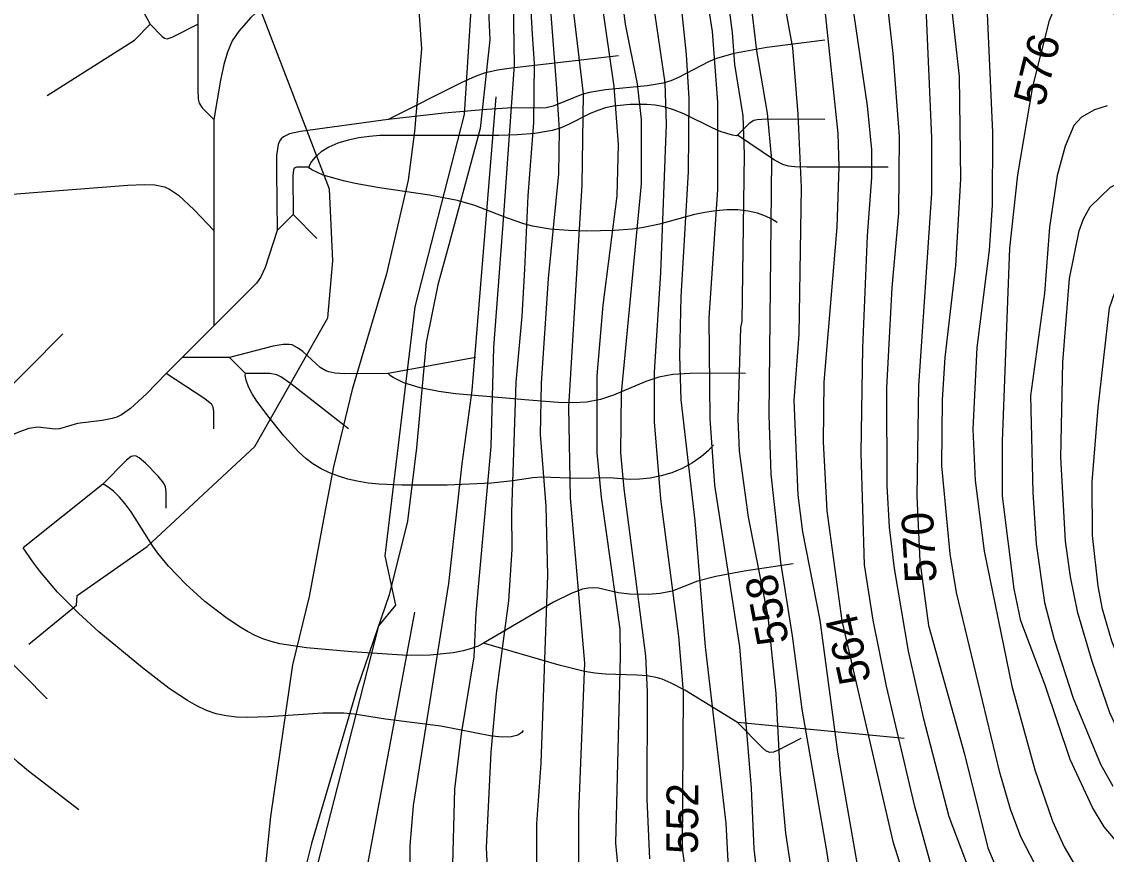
# Model space of a CAD drawing. Extents: x -709584 to -702006, y -1161789 to -1157496.
# Drawn here: x -709412.5 to -709070.8, y -1160078.5 to -1159816.2 of the extents above; entities that cross this region are included whole.
import ezdxf

# ---------------------------------------------------------------- set-up
doc = ezdxf.new("R2010")
doc.units = 0
for name, color, linetype in [('103_hranice KÚ', 7, 'Continuous'), ('120_vrstevnice hlavní', 7, 'Continuous'), ('121_vrstevnice hlavní_popis', 7, 'Continuous'), ('122_vrstevnice základní', 7, 'Continuous'), ('408_BPEJ_linie', 7, 'Continuous'), ('411_akumulovaný odtok', 7, 'Continuous')]:
    doc.layers.add(name, color=color, linetype=linetype)

msp = doc.modelspace()

# ---------------------------------------------------------------- linework, layer by layer
at = {"layer": '103_hranice KÚ'}
msp.add_lwpolyline([(-709273.32, -1159649.69), (-709269.4, -1159692.02), (-709270.28, -1159749.07), (-709266.06, -1159798.75), (-709264.98, -1159821.93), (-709268.04, -1159849.89), (-709277.88, -1159886.55), (-709281.42, -1159899.14), (-709285.11, -1159917.26), (-709288.11, -1159950.51), (-709290.92, -1159973.58), (-709296.72, -1159996.78), (-709306.78, -1160026.14), (-709321.23, -1160075.06), (-709326.78, -1160097.35)], dxfattribs=at)
at = {"layer": '120_vrstevnice hlavní'}
for points in [[(-709233.93, -1159647.74), (-709227.42, -1159692.86), (-709226.7, -1159715.43), (-709228, -1159737.99), (-709228, -1159753.04), (-709225.25, -1159794.41), (-709222.36, -1159816.97), (-709218.6, -1159835.77), (-709217.3, -1159847.06), (-709217.3, -1159867.31), (-709223.66, -1159933.26), (-709223.81, -1159952.07), (-709222.8, -1159963.35), (-709216, -1160016), (-709215.42, -1160027.28), (-709215.56, -1160061.13), (-709214.7, -1160079.93)], [(-709178.68, -1159648.89), (-709180.7, -1159697.49), (-709184.61, -1159751.59), (-709185.77, -1159776.18), (-709185.04, -1159790.93), (-709180.99, -1159825.36), (-709177.67, -1159845.03), (-709176.22, -1159859.78), (-709177.09, -1159940.21), (-709176.51, -1159958.72), (-709173.47, -1159986.49), (-709169.71, -1160009.64), (-709166.67, -1160032.78), (-709159.01, -1160076.75), (-709152.93, -1160116.09)], [(-709122.99, -1159678.69), (-709126.9, -1159690.26), (-709130.51, -1159711.96), (-709130.95, -1159724.98), (-709130.8, -1159766.34), (-709127.76, -1159809.45), (-709125.88, -1159852.84), (-709125.88, -1159870.2), (-709129.93, -1159930.95), (-709130.51, -1159965.66), (-709129.5, -1159986.2), (-709126.75, -1160006.45), (-709115.47, -1160046.96), (-709108.09, -1160076.46), (-709102.6, -1160089.48)], [(-709264.37, -1159744.83), (-709261.65, -1159755.22), (-709258.06, -1159784.4), (-709257.3, -1159829.83), (-709260.69, -1159877.14), (-709263.87, -1159918.8), (-709264.74, -1159950.04), (-709269.37, -1160002.4), (-709270.09, -1160016.29), (-709274, -1160040.59), (-709276.17, -1160057.95), (-709276.89, -1160085.72)], [(-709025.65, -1160082.97), (-709037.8, -1160076.17), (-709044.88, -1160070.53), (-709055.73, -1160059.11), (-709063.98, -1160046.09), (-709069.62, -1160033.94), (-709075.26, -1160017.74), (-709079.74, -1160002.4), (-709082.06, -1159991.12), (-709083.65, -1159979.84), (-709085.09, -1159953.51), (-709084.52, -1159923.43), (-709082.34, -1159897.1), (-709079.31, -1159882.06), (-709078.01, -1159878.3), (-709075.84, -1159874.54), (-709069.47, -1159868.32), (-709065.13, -1159866.15), (-709061.66, -1159865.08), (-709056.17, -1159865.43), (-709052.39, -1159867.22)]]:
    msp.add_lwpolyline(points, dxfattribs=at)
at = {"layer": '122_vrstevnice základní'}
for points in [[(-709361.7, -1159570.83), (-709357.31, -1159577.15), (-709346.18, -1159597.98), (-709343.14, -1159604.92), (-709331.13, -1159638.48), (-709324.34, -1159666.25), (-709319.71, -1159696.34), (-709316.38, -1159711.38), (-709311.03, -1159729.61), (-709303.8, -1159749.71), (-709294.39, -1159779.94), (-709289.91, -1159797.3), (-709287.45, -1159811.18), (-709286.58, -1159824.78), (-709288.75, -1159850.82), (-709290.78, -1159866.15), (-709297.58, -1159895.66), (-709308.43, -1159932.11), (-709314.21, -1159956.41), (-709316.53, -1159968.56), (-709321.95, -1159997.32), (-709327.13, -1160018.83), (-709334.07, -1160066.59), (-709336.19, -1160087.05)], [(-709179.11, -1160099.03), (-709181.72, -1160076.75), (-709182.58, -1160057.66), (-709186.2, -1160013.11), (-709194.16, -1159962.19), (-709195.6, -1159941.36), (-709195.89, -1159909.54), (-709193.14, -1159869.04), (-709193.14, -1159841.56), (-709194.88, -1159819.28), (-709198.35, -1159797.01), (-709201.1, -1159784.28), (-709202.83, -1159765.19), (-709202.55, -1159755.64), (-709200.81, -1159736.55), (-709198.64, -1159682.45), (-709199.07, -1159620.54), (-709197.77, -1159600.29), (-709196.18, -1159585.83)], [(-709199.07, -1160113.2), (-709204.28, -1160076.75), (-709203.99, -1160027.28), (-709205.44, -1160009.93), (-709211.08, -1159966.53), (-709213.1, -1159942.23), (-709213.1, -1159926.61), (-709211.08, -1159895.37), (-709209.34, -1159848.5), (-709209.78, -1159835.48), (-709213.97, -1159806.84), (-709220.05, -1159778.21), (-709220.92, -1159767.79), (-709219.9, -1159742.33), (-709220.05, -1159730.76), (-709217.88, -1159698.94), (-709219.18, -1159661.91), (-709221.64, -1159641.08), (-709222.65, -1159615.05)], [(-709208.62, -1159665.67), (-709208.62, -1159685.34), (-709211.22, -1159745.52), (-709211.37, -1159764.03), (-709210.07, -1159777.92), (-709205.58, -1159803.37), (-709203.12, -1159826.52), (-709202.26, -1159840.4), (-709202.55, -1159863.54), (-709204.86, -1159902.89), (-709205.29, -1159921.4), (-709204.86, -1159935.29), (-709200.38, -1159973.48), (-709197.19, -1160013.11), (-709190.68, -1160068.65), (-709189.09, -1160098.74)], [(-709236.97, -1160090.93), (-709236.97, -1160065.47), (-709235.09, -1160018.31), (-709239.57, -1159966.24), (-709240.15, -1159937.6), (-709235.96, -1159867.6), (-709235.52, -1159838.96), (-709239.29, -1159807.13), (-709244.64, -1159772.13), (-709245.94, -1159758.82), (-709246.52, -1159744.94), (-709244.78, -1159685.92), (-709245.79, -1159666.25)], [(-709147.29, -1160092.66), (-709155.39, -1160046.38), (-709160.89, -1160004.72), (-709166.38, -1159976.95), (-709167.83, -1159965.38), (-709169.13, -1159935.58), (-709167.54, -1159914.75), (-709166.82, -1159868.46), (-709167.83, -1159845.32), (-709169.57, -1159824.49), (-709172.46, -1159808.29), (-709173.18, -1159801.35), (-709173.91, -1159778.21), (-709169.85, -1159727.29), (-709169.57, -1159687.95), (-709167.83, -1159667.41)], [(-709237.55, -1159670.59), (-709235.23, -1159688.53), (-709233.93, -1159707.62), (-709234.37, -1159720.64), (-709236.54, -1159738.86), (-709236.68, -1159757.09), (-709234.37, -1159781.97), (-709231.19, -1159800.19), (-709225.98, -1159836.64), (-709224.53, -1159854.87), (-709224.96, -1159871.07), (-709229.45, -1159905.49), (-709231.33, -1159927.77), (-709231.33, -1159952.07), (-709229.88, -1159965.95), (-709224.1, -1160007.61), (-709223.95, -1160016.29), (-709225.4, -1160075.02), (-709222.36, -1160107.13)], [(-709189.53, -1159676.95), (-709192.13, -1159716.59), (-709193.29, -1159758.24), (-709192.13, -1159793.25), (-709188.66, -1159819.57), (-709187.94, -1159829.7), (-709185.33, -1159845.9), (-709184.9, -1159858.05), (-709185.62, -1159910.7), (-709186.06, -1159912.58), (-709186.92, -1159941.36), (-709186.49, -1159951.49), (-709183.6, -1159972.32), (-709177.38, -1160003.56), (-709174.92, -1160027.86), (-709173.62, -1160052.16), (-709171.88, -1160071.83), (-709167.54, -1160100.18)], [(-709262.15, -1159681.04), (-709258.82, -1159712.3), (-709255.41, -1159753.56), (-709251.72, -1159820.15), (-709251, -1159829.41), (-709251.29, -1159847.92), (-709253.03, -1159871.07), (-709254.04, -1159894.21), (-709254.91, -1159908.96), (-709256.79, -1159929.79), (-709258.23, -1159970.87), (-709258.09, -1159982.44), (-709259.1, -1159998.64), (-709263.01, -1160027.86), (-709264.74, -1160046.38), (-709266.19, -1160076.46), (-709265.18, -1160094.98)], [(-709159.88, -1159679.56), (-709161.18, -1159694.75), (-709161.32, -1159731.63), (-709162.91, -1159750.43), (-709163.78, -1159777.92), (-709162.91, -1159790.93), (-709159.44, -1159812.63), (-709155.39, -1159851.4), (-709155.1, -1159861.81), (-709155.68, -1159880.9), (-709159.73, -1159929.79), (-709160.02, -1159948.6), (-709158.86, -1159970.29), (-709154.09, -1160005.01), (-709138.03, -1160074.44), (-709135.29, -1160083.12)], [(-709122.27, -1160095.27), (-709131.09, -1160063.44), (-709140.06, -1160025.55), (-709144.25, -1160004.72), (-709147, -1159987.36), (-709148.01, -1159952.07), (-709147.44, -1159918.94), (-709145.99, -1159883.65), (-709144.69, -1159865.28), (-709144.69, -1159856.6), (-709145.99, -1159842.72), (-709152.5, -1159798.17), (-709155.1, -1159769.24), (-709154.67, -1159756.8), (-709152.64, -1159731.92), (-709150.91, -1159682.74)], [(-709140.64, -1159683.03), (-709140.06, -1159701.25), (-709140.35, -1159719.48), (-709142.23, -1159753.33), (-709142.37, -1159774.16), (-709140.93, -1159800.19), (-709138.03, -1159826.23), (-709136.01, -1159852.26), (-709136.3, -1159876.56), (-709138.32, -1159900), (-709140.06, -1159931.53), (-709139.91, -1159962.48), (-709139.19, -1159975.5), (-709137.6, -1159988.52), (-709133.26, -1160014.55), (-709128.49, -1160035.38), (-709120.39, -1160066.63), (-709110.55, -1160092.66)], [(-709122.56, -1159956.12), (-709122.41, -1159935.29), (-709121.54, -1159921.98), (-709118.22, -1159893.05), (-709116.63, -1159865.86), (-709117.06, -1159833.46), (-709120.82, -1159799.32), (-709122.85, -1159774.73), (-709122.56, -1159757.09), (-709120.39, -1159742.91), (-709116.77, -1159728.74), (-709113.59, -1159720.06), (-709110.98, -1159714.85), (-709106.79, -1159709.36), (-709103.17, -1159705.88), (-709097.82, -1159703.13), (-709092.76, -1159703.14), (-709087.26, -1159705.16), (-709081.62, -1159709.5), (-709073.23, -1159718.76), (-709069.91, -1159724.4)], [(-709251.25, -1159742.96), (-709244.06, -1159835.77), (-709243.19, -1159850.24), (-709243.33, -1159864.12), (-709246.66, -1159897.1), (-709248.83, -1159930.08), (-709249.12, -1159946.28), (-709247.39, -1159968.85), (-709246.81, -1159990.54), (-709248.98, -1160049.85), (-709250.28, -1160068.94), (-709250.28, -1160082.83)], [(-709064.27, -1159782.26), (-709080.18, -1159750.72), (-709082.49, -1159747.97), (-709088.13, -1159745.95), (-709089.87, -1159746.38), (-709095.07, -1159749.28), (-709098.11, -1159752.75), (-709100.71, -1159757.09), (-709105.78, -1159773.29), (-709107.66, -1159783.41), (-709108.96, -1159799.61), (-709106.65, -1159851.11), (-709106.79, -1159873.96), (-709107.66, -1159888.14), (-709111.56, -1159918.8), (-709112.87, -1159944.55), (-709112.14, -1159960.75), (-709109.25, -1159983.02), (-709100.57, -1160025.55), (-709093.34, -1160051.87), (-709087.7, -1160068.07), (-709084.08, -1160076.17), (-709079.31, -1160084.27)], [(-709063.11, -1160079.64), (-709071.5, -1160069.81), (-709075.11, -1160063.73), (-709082.2, -1160048.69), (-709090.01, -1160025.26), (-709097.68, -1160005.01), (-709099.85, -1159994.88), (-709103.46, -1159965.66), (-709103.46, -1159948.31), (-709101.15, -1159887.56), (-709098.69, -1159864.41), (-709093.92, -1159836.64), (-709088.71, -1159815.81), (-709086.83, -1159811.18), (-709083.5, -1159806.56), (-709078.87, -1159803.52), (-709076.27, -1159804.24), (-709072.51, -1159808), (-709052.26, -1159836.06)], [(-709289.91, -1160098.16), (-709290.06, -1160075.88), (-709289.04, -1160063.16), (-709277.9, -1159993.15), (-709273.71, -1159955.54), (-709270.53, -1159932.4), (-709262.98, -1159839.9)], [(-709070.48, -1159842.72), (-709074.54, -1159844.02), (-709078.58, -1159846.33), (-709081.04, -1159848.94), (-709083.79, -1159855.45), (-709086.25, -1159864.7), (-709088.71, -1159880.9), (-709090.3, -1159901.73), (-709094.64, -1159934.13), (-709093.92, -1159964.51), (-709092.91, -1159980.71), (-709090.3, -1159999.22), (-709087.26, -1160010.79), (-709081.19, -1160029.31), (-709072.65, -1160050.14), (-709068.75, -1160057.08)], [(-708973.86, -1160082.39), (-708994.98, -1160078.34), (-709019.57, -1160071.83), (-709029.7, -1160067.49), (-709035.48, -1160064.17), (-709043, -1160058.53), (-709048.5, -1160052.74), (-709053.13, -1160045.8), (-709062.82, -1160026.7), (-709069.04, -1160011.37), (-709071.93, -1160001.25), (-709073.38, -1159994.02), (-709075.11, -1159978.1), (-709075.26, -1159961.18), (-709073.38, -1159937.89), (-709069.76, -1159906.36), (-709067.3, -1159899.13), (-709064.99, -1159894.79), (-709060.5, -1159890.02), (-709057.23, -1159887.81), (-709052.69, -1159887.08), (-709044.62, -1159890.02), (-709035.8, -1159895.89)], [(-709091.75, -1160084.56), (-709097.68, -1160072.99), (-709101.01, -1160064.31), (-709104.33, -1160052.74), (-709117.93, -1159996.04), (-709119.95, -1159983.89), (-709122.56, -1159956.12)], [(-709288.75, -1160002.26), (-709304.4, -1160086.12)]]:
    msp.add_lwpolyline(points, dxfattribs=at)
at = {"layer": '408_BPEJ_linie'}
for points in [[(-709331, -1160127.5), (-709313, -1160057.5), (-709300, -1160006.5), (-709294.6, -1160000), (-709298, -1159984.5), (-709288.5, -1159906), (-709273, -1159845.5), (-709271, -1159814), (-709274.5, -1159791.5), (-709277.5, -1159688), (-709284.5, -1159611.5), (-709276.5, -1159566.5), (-709277, -1159539.5), (-709306, -1159480), (-709310.69, -1159480.19), (-709315.1, -1159473.08), (-709335, -1159464.19), (-709353.2, -1159447.73), (-709378.93, -1159440.87), (-709401.98, -1159411.89), (-709405.82, -1159413.58), (-709408, -1159410.5), (-709401, -1159392.5)], [(-709410.28, -1160012.3), (-709395.19, -1160000), (-709395, -1159997), (-709373, -1159981.5), (-709339, -1159950), (-709316, -1159909.5), (-709314.5, -1159891.5), (-709315.5, -1159869), (-709338, -1159810.5), (-709344, -1159765.5), (-709355, -1159698), (-709382, -1159626), (-709410.28, -1159582.22)]]:
    msp.add_lwpolyline(points, dxfattribs=at)
at = {"layer": '411_akumulovaný odtok'}
for p, q in [((-709384.49, -1159794.5), (-709371.99, -1159817)), ((-709356.99, -1159812), (-709356.99, -1159817)), ((-709376.99, -1159822), (-709371.99, -1159817)), ((-709404.49, -1159839.5), (-709376.99, -1159822)), ((-709351.99, -1159847), (-709351.99, -1159882)), ((-709326.99, -1159877), (-709331.99, -1159882)), ((-709319.49, -1159884.5), (-709326.99, -1159877)), ((-709351.99, -1159882), (-709351.99, -1159912)), ((-709351.99, -1159912), (-709361.99, -1159922)), ((-709361.99, -1159922), (-709366.99, -1159927)), ((-709346.99, -1159922), (-709361.99, -1159922)), ((-709341.99, -1159927), (-709346.99, -1159922)), ((-709269.49, -1159922), (-709296.99, -1159927)), ((-709386.99, -1159962), (-709411.99, -1159982)), ((-709134.49, -1160042), (-709186.99, -1160037))]:
    msp.add_line(p, q, dxfattribs=at)
for points in [[(-709279.49, -1159807), (-709316.57, -1159806.74), (-709322.38, -1159806.81), (-709328.02, -1159807.33), (-709331.54, -1159808.28), (-709333.15, -1159809.06), (-709336.16, -1159811.12), (-709340.33, -1159814.9), (-709344.09, -1159819.16), (-709346.15, -1159822.27), (-709347.65, -1159825.76), (-709348.77, -1159829.7), (-709349.81, -1159834.62), (-709351.99, -1159847)], [(-709371.99, -1159817), (-709368.25, -1159820.83), (-709367.47, -1159821.41), (-709366.63, -1159821.62), (-709365.06, -1159821.1), (-709356.99, -1159817)], [(-709356.99, -1159817), (-709357.03, -1159837.54), (-709356.86, -1159840.67), (-709356.57, -1159841.83), (-709355.62, -1159843.36), (-709351.99, -1159847)], [(-709159.49, -1159822), (-709177.75, -1159824.38), (-709188.16, -1159826.28), (-709193.55, -1159827.84), (-709196.11, -1159828.86), (-709205.52, -1159833.81), (-709207.94, -1159834.82), (-709210.38, -1159835.55), (-709215.47, -1159836.46), (-709228.55, -1159837.73), (-709233.59, -1159838.56), (-709235.98, -1159839.2), (-709238.35, -1159840.06), (-709245.03, -1159842.82), (-709247.22, -1159843.35), (-709249.08, -1159843.5), (-709257.94, -1159843.38), (-709266, -1159843.83), (-709279.36, -1159845.08), (-709296.99, -1159847)], [(-709224.49, -1159827), (-709258.22, -1159830.9), (-709262.58, -1159831.53), (-709266.84, -1159832.48), (-709269.68, -1159833.49), (-709273.83, -1159835.34), (-709296.99, -1159847)], [(-709186.99, -1159852), (-709187.43, -1159852.14), (-709188.51, -1159852), (-709192.14, -1159850.9), (-709194.78, -1159849.76), (-709203.92, -1159845.26), (-709207.09, -1159843.96), (-709210.11, -1159843.06), (-709212.9, -1159842.54), (-709215.51, -1159842.3), (-709220.79, -1159842.28), (-709226, -1159842.85), (-709228.54, -1159843.39), (-709230.99, -1159844.15), (-709233.4, -1159845.17), (-709240.43, -1159848.75), (-709242.85, -1159849.76), (-709245.42, -1159850.52), (-709250.82, -1159851.46), (-709256.43, -1159851.89), (-709262.13, -1159852.08), (-709299.7, -1159852.09), (-709302.89, -1159852.34), (-709306.26, -1159852.81), (-709309.64, -1159853.53), (-709312.85, -1159854.51), (-709315.74, -1159855.74), (-709318.15, -1159857.22), (-709319.93, -1159858.78), (-709321.17, -1159860.26), (-709321.86, -1159861.41), (-709321.99, -1159862)], [(-709296.99, -1159847), (-709324.68, -1159850.76), (-709328.13, -1159851.56), (-709330.03, -1159852.44), (-709330.76, -1159853.07), (-709331.31, -1159853.9), (-709331.68, -1159854.88), (-709332.18, -1159858.36), (-709332.24, -1159863.52), (-709331.99, -1159882)], [(-709159.49, -1159847), (-709177.97, -1159846.96), (-709180.78, -1159847.12), (-709181.83, -1159847.39), (-709183.28, -1159848.28), (-709186.99, -1159852)], [(-709139.49, -1159862), (-709165.12, -1159862.09), (-709169.02, -1159861.95), (-709170.91, -1159861.7), (-709172.73, -1159861.17), (-709175.34, -1159859.85), (-709186.99, -1159852)], [(-709321.99, -1159862), (-709325.83, -1159862), (-709326.62, -1159862.37), (-709326.88, -1159862.9), (-709327.03, -1159864.72), (-709326.99, -1159877)], [(-709174.49, -1159879.5), (-709176.17, -1159878.37), (-709178.11, -1159877.47), (-709180.63, -1159876.58), (-709183.6, -1159875.87), (-709186.87, -1159875.5), (-709190.32, -1159875.48), (-709193.84, -1159875.77), (-709197.27, -1159876.28), (-709200.48, -1159876.96), (-709211.59, -1159880.01), (-709217.16, -1159881.17), (-709220.02, -1159881.56), (-709225.79, -1159882.02), (-709234.49, -1159882.19), (-709240.27, -1159882.03), (-709246, -1159881.57), (-709251.61, -1159880.62), (-709254.25, -1159879.91), (-709259.42, -1159878.11), (-709269.72, -1159874.15), (-709275.21, -1159872.52), (-709284.01, -1159870.81), (-709299.78, -1159868.6), (-709307.44, -1159867.21), (-709311.15, -1159866.38), (-709317.48, -1159864.54), (-709321.04, -1159862.9), (-709321.79, -1159862.35), (-709321.99, -1159862)], [(-709434.49, -1159872), (-709379.05, -1159867.75), (-709373.91, -1159867.53), (-709370.59, -1159867.65), (-709367.46, -1159868.28), (-709365.98, -1159868.92), (-709363.1, -1159870.85), (-709358.17, -1159875.46), (-709351.99, -1159882)], [(-709331.99, -1159882), (-709335.81, -1159893.62), (-709337.26, -1159896.84), (-709338.56, -1159898.54), (-709340.05, -1159900.13), (-709351.99, -1159912)], [(-709399.49, -1159914.5), (-709421.61, -1159936.71), (-709424.72, -1159939.67), (-709426.36, -1159941.01), (-709428.12, -1159942.12), (-709430.95, -1159943.39), (-709441.99, -1159947)], [(-709296.99, -1159927), (-709310.73, -1159927.13), (-709313.8, -1159926.91), (-709315.74, -1159926.51), (-709316.66, -1159926.18), (-709318.41, -1159925.13), (-709323.95, -1159920.16), (-709325.56, -1159918.91), (-709327.29, -1159918.05), (-709328.21, -1159917.86), (-709330.17, -1159917.86), (-709333.25, -1159918.38), (-709346.99, -1159922)], [(-709366.99, -1159927), (-709373.22, -1159933.5), (-709378.18, -1159938.1), (-709381.07, -1159940.08), (-709382.56, -1159940.78), (-709384.03, -1159941.26), (-709387.12, -1159941.85), (-709394.93, -1159942.83), (-709400.61, -1159944.43), (-709401.95, -1159944.62), (-709407.36, -1159944), (-709410.2, -1159944.41), (-709413.16, -1159945.39), (-709422.34, -1159949.33), (-709425.47, -1159950.33), (-709427.21, -1159950.57), (-709429.24, -1159950.52), (-709433.61, -1159949.74), (-709437.73, -1159948.53), (-709441.99, -1159947)], [(-709351.99, -1159944.5), (-709351.93, -1159938.97), (-709352.2, -1159937.62), (-709352.63, -1159936.85), (-709354.85, -1159935.03), (-709366.99, -1159927)], [(-709194.49, -1159949.5), (-709196.24, -1159951.42), (-709198.35, -1159953.19), (-709201.13, -1159955.14), (-709204.46, -1159957), (-709207.64, -1159958.32), (-709211.02, -1159959.32), (-709214.46, -1159960), (-709217.83, -1159960.37), (-709220.97, -1159960.43), (-709227.27, -1159959.87), (-709237.15, -1159960.11), (-709248.6, -1159959.75), (-709251.43, -1159959.9), (-709257.76, -1159960.84), (-709264.45, -1159961.58), (-709278.48, -1159962.21), (-709292.76, -1159962.23), (-709299.85, -1159961.89), (-709303.34, -1159961.54), (-709306.78, -1159960.99), (-709309.76, -1159960.31), (-709312.66, -1159959.42), (-709315.48, -1159958.35), (-709318.18, -1159957.07), (-709320.74, -1159955.55), (-709323, -1159953.87), (-709325.21, -1159951.86), (-709329.88, -1159946.68), (-709334.53, -1159940.88), (-709338.37, -1159935.75), (-709339.88, -1159933.4), (-709341.01, -1159931.27), (-709341.81, -1159929.12), (-709342.1, -1159927.62), (-709341.99, -1159927)], [(-709309.49, -1159944.5), (-709327.82, -1159930.17), (-709330.85, -1159928.06), (-709332.14, -1159927.44), (-709334.29, -1159926.99), (-709341.99, -1159927)], [(-709184.49, -1159927), (-709195.92, -1159926.89), (-709201.96, -1159927.01), (-709207.31, -1159927.4), (-709209.53, -1159927.74), (-709211.71, -1159928.22), (-709215.86, -1159929.58), (-709226.03, -1159933.82), (-709230.14, -1159935.23), (-709234.45, -1159936.05), (-709238.95, -1159936.26), (-709243.51, -1159936.13), (-709252.73, -1159935.46), (-709275.83, -1159933.41), (-709281.11, -1159932.71), (-709286.91, -1159931.53), (-709292.12, -1159929.95), (-709295.41, -1159928.35), (-709296.31, -1159927.74), (-709296.99, -1159927)], [(-709366.99, -1159969.5), (-709366.98, -1159964.34), (-709367.24, -1159962.78), (-709367.76, -1159961.58), (-709369.46, -1159959.42), (-709373.45, -1159955.33), (-709375.47, -1159953.58), (-709376.47, -1159953.04), (-709376.98, -1159952.95), (-709377.98, -1159953.23), (-709379.48, -1159954.33), (-709386.99, -1159962)], [(-709266.99, -1160012), (-709268.73, -1160012.9), (-709270.75, -1160013.63), (-709273.38, -1160014.37), (-709276.56, -1160015), (-709283.77, -1160015.73), (-709290.99, -1160015.84), (-709308.52, -1160014.69), (-709322.81, -1160013.44), (-709331.18, -1160012.17), (-709333.89, -1160011.51), (-709336.52, -1160010.65), (-709338.97, -1160009.59), (-709341.36, -1160008.35), (-709343.69, -1160006.96), (-709348.23, -1160003.89), (-709354.8, -1159998.82), (-709360.79, -1159993.43), (-709366.26, -1159987.71), (-709369.58, -1159983.68), (-709371.14, -1159981.48), (-709378.05, -1159970.65), (-709379.89, -1159968.13), (-709381.73, -1159965.96), (-709383.61, -1159964.15), (-709385.24, -1159962.87), (-709386.42, -1159962.14), (-709386.99, -1159962)], [(-709254.49, -1160039.5), (-709254.9, -1160040.19), (-709256.19, -1160040.93), (-709258.24, -1160041.48), (-709261.03, -1160041.61), (-709264.37, -1160041.28), (-709280.4, -1160038.13), (-709297.92, -1160035.95), (-709307.72, -1160034.33), (-709310.98, -1160034.05), (-709317.66, -1160034.04), (-709334.72, -1160035.19), (-709341.48, -1160035.4), (-709344.8, -1160035.28), (-709348.04, -1160034.93), (-709351.2, -1160034.26), (-709354.31, -1160033.17), (-709357.32, -1160031.75), (-709360.26, -1160030.08), (-709365.99, -1160026.23), (-709374.4, -1160019.8), (-709388.24, -1160008.41), (-709394.62, -1160002.59), (-709401.2, -1159995.91), (-709406.83, -1159989.3), (-709409, -1159986.42), (-709411.99, -1159982)], [(-709169.49, -1159987), (-709184.89, -1159989.35), (-709193.81, -1159990.99), (-709199.61, -1159992.51), (-709207.61, -1159995.62), (-709211.29, -1159996.39), (-709215.1, -1159996.69), (-709220.86, -1159996.57), (-709224.58, -1159996.13), (-709230.82, -1159994.68), (-709232.28, -1159994.52), (-709234.04, -1159994.62), (-709235.83, -1159995), (-709239.43, -1159996.32), (-709244.9, -1159999.08), (-709266.99, -1160012)], [(-709404.49, -1160029.5), (-709426.78, -1160007.03), (-709429.76, -1160004.38), (-709431.24, -1160003.54), (-709431.99, -1160003.39), (-709432.7, -1160003.47), (-709433.42, -1160003.74), (-709434.86, -1160004.69), (-709437.54, -1160007.23), (-709441.99, -1160012)], [(-709394.49, -1160064.5), (-709410.34, -1160052.34), (-709413.59, -1160049.61), (-709415.6, -1160047.66), (-709417.37, -1160045.47), (-709419.6, -1160041.79), (-709428.07, -1160024.82), (-709430.91, -1160019.81), (-709433.13, -1160017.3), (-709434.49, -1160016.19), (-709437.45, -1160014.28), (-709441.99, -1160012)], [(-709186.99, -1160037), (-709203.6, -1160026.83), (-709207.83, -1160024.57), (-709210.73, -1160023.35), (-709212.22, -1160022.88), (-709215.4, -1160022.31), (-709218.66, -1160022.07), (-709228.6, -1160021.76), (-709231.9, -1160021.47), (-709235.13, -1160020.91), (-709243.13, -1160018.89), (-709266.99, -1160012)], [(-709166.99, -1160042), (-709174.4, -1160045.81), (-709175.68, -1160046.32), (-709176.9, -1160046.45), (-709178.05, -1160045.89), (-709179.14, -1160044.95), (-709186.99, -1160037)]]:
    msp.add_lwpolyline(points, dxfattribs=at)

# ---------------------------------------------------------------- texts
at = {"layer": '121_vrstevnice hlavní_popis'}
for s, rotation, p in [('576', 76.1654, (-709090.48, -1159843.31)), ('570', 93.1321, (-709124.21, -1159992.67)), ('558', 100.8376, (-709170.72, -1160011.53)), ('564', 102.6659, (-709144.82, -1160023.69)), ('552', 89.656, (-709199.44, -1160078.44))]:
    msp.add_text(s, height=10, rotation=rotation, dxfattribs=at).set_placement(p)

doc.saveas('drawing.dxf')
